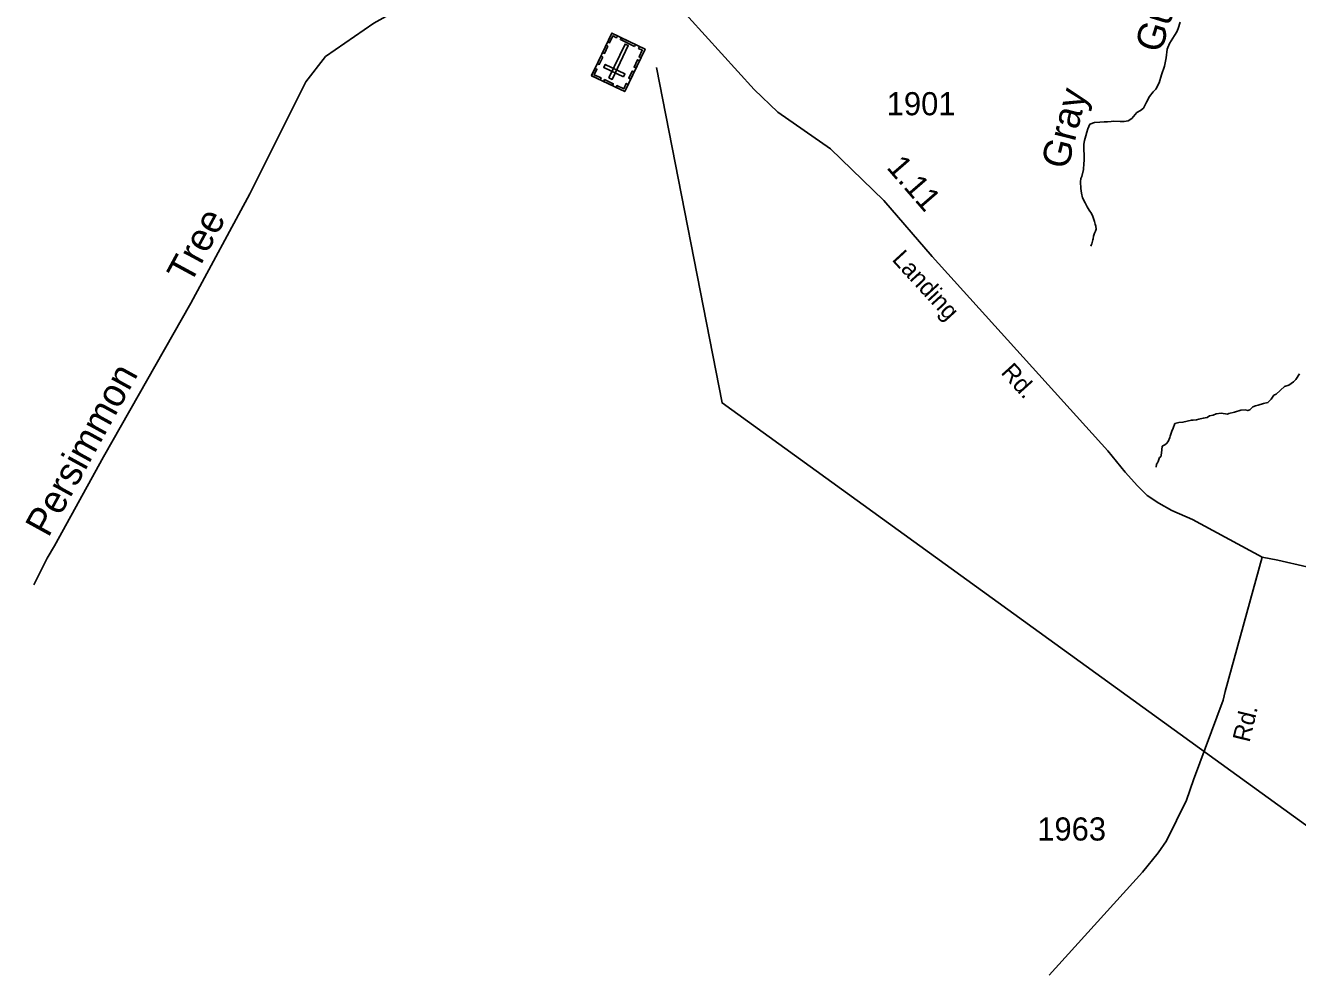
# Model space of a CAD drawing. Extents: x 2532689 to 2764727, y 536648 to 732970.
# Drawn here: x 2696652 to 2703526, y 575110 to 580221 of the extents above; entities that cross this region are included whole.
import ezdxf

# ---------------------------------------------------------------- set-up
doc = ezdxf.new("R2010")
doc.units = 0
for name, color, linetype in [('Exist Cultural Cemetery CELL', 7, 'Continuous'), ('Exist Hydrographic Creek Single Shore', 7, 'Continuous'), ('Exist Hydrographic Creek Single Shore Label', 7, 'Continuous'), ('Exist Road Secondary Mileage Hundredths English Label', 7, 'Continuous'), ('Exist Road Secondary Structure Pipe Number Label', 7, 'Continuous'), ('Exist Road Secondary Type 51 Attributed', 7, 'Continuous'), ('Exist Road Secondary Type 51 Label', 7, 'Continuous'), ('Exist Road Secondary Type 51 Number Label', 7, 'Continuous')]:
    doc.layers.add(name, color=color, linetype=linetype)

msp = doc.modelspace()

# ---------------------------------------------------------------- linework, layer by layer
at = {"layer": 'Exist Cultural Cemetery CELL'}
for points in [[(2699890.4, 579864.2), (2699710.8, 579950.1), (2699820.8, 580179.8), (2700000.3, 580093.8)], [(2699850.7, 580165.5), (2699845.7, 580155.1), (2699825.9, 580164.6), (2699808.4, 580128.2), (2699798.4, 580133), (2699820.8, 580179.8)], [(2699799.8, 580109.7), (2699781.1, 580070.6), (2699770.9, 580075.6), (2699789.6, 580114.6)], [(2699804.7, 579937.7), (2699821.6, 579929.6), (2699909.1, 580112.5), (2699892.3, 580120.6)], [(2699943.6, 580108.3), (2699867, 580144.9), (2699871.9, 580155.2), (2699948.5, 580118.6)], [(2699970.5, 580108.1), (2699965.5, 580097.7), (2699985.4, 580088.2), (2699967.9, 580051.8), (2699978, 580047), (2700000.4, 580093.8)], [(2699771.3, 580050.3), (2699752.6, 580011.2), (2699742.4, 580016.1), (2699761.1, 580055.2)], [(2699970.2, 580030.7), (2699951.5, 579991.7), (2699941.2, 579996.6), (2699959.9, 580035.7)], [(2699729.5, 579989.3), (2699739.7, 579984.4), (2699725.8, 579955.3), (2699762.4, 579937.8), (2699757.6, 579927.8), (2699710.8, 579950.2)], [(2699883, 579943.2), (2699891, 579960), (2699784.8, 580010.9), (2699776.8, 579994)], [(2699941.1, 579970.1), (2699922.4, 579931), (2699912.2, 579936), (2699930.9, 579975)], [(2699823.6, 579896.2), (2699776.9, 579918.5), (2699781.8, 579928.8), (2699828.5, 579906.4)], [(2699909.1, 579903.2), (2699898.9, 579908.1), (2699885, 579879.1), (2699848.4, 579896.6), (2699843.6, 579886.6), (2699890.4, 579864.2)]]:
    msp.add_lwpolyline(points, close=True, dxfattribs=at)
at = {"layer": 'Exist Hydrographic Creek Single Shore'}
for points in [[(2696697.4, 577198.8), (2696769.5, 577342.9), (2696809.5, 577410.2), (2697073.4, 577890.3), (2697545.5, 578720.5), (2697865.3, 579311.2), (2698167.4, 579917.7), (2698273.4, 580053.3), (2698535.4, 580234.6), (2699501.3, 580772), (2699766.4, 580811.3), (2699833.9, 580868), (2699931.1, 580886.9), (2700004, 580905.8), (2700058, 581016.5), (2700147.1, 581092.1), (2700309.1, 581113.7), (2700382, 581135.3), (2700457.6, 581278.4), (2700599.3, 581348.6)], [(2702892, 580240), (2702881.3, 580205.6), (2702873.7, 580187.3), (2702860.6, 580166.8), (2702833.8, 580123.9), (2702820.8, 580093.5), (2702816.3, 580047.2), (2702807.7, 580000.8), (2702791.3, 579954.2), (2702778.6, 579911.7), (2702759.5, 579877), (2702746, 579862.6), (2702726.7, 579837.9), (2702709.9, 579807.3), (2702692.9, 579774.7), (2702677.3, 579762.2), (2702657.6, 579751.6), (2702640.4, 579728.9), (2702630.5, 579718.6), (2702611.1, 579706), (2702589.1, 579703.3), (2702567, 579702.6), (2702531.1, 579703.5), (2702519, 579703.2), (2702499.1, 579700.5), (2702481.1, 579700), (2702457.1, 579699.2), (2702429.4, 579696.3), (2702403.6, 579687.5), (2702392.3, 579663.1), (2702386.7, 579644.8), (2702381.6, 579624.6), (2702374.2, 579600.3), (2702370.7, 579580.2), (2702372, 579546.1), (2702372.6, 579526.1), (2702373.8, 579492.1), (2702370.3, 579476), (2702369.3, 579443.8), (2702360.5, 579405.5), (2702354.7, 579395.3), (2702353.3, 579377.2), (2702354.5, 579341.1), (2702359.3, 579315.2), (2702364, 579289.3), (2702379.2, 579263.7), (2702389.6, 579242), (2702400.3, 579224.3), (2702412.8, 579204.6), (2702419.3, 579188.8), (2702428.4, 579163), (2702432.9, 579147.2), (2702435.1, 579137.2), (2702437.6, 579121.2), (2702433.9, 579109.1), (2702428.4, 579098.9), (2702422.8, 579082.6), (2702421, 579068.6), (2702419.3, 579062.5), (2702414, 579042.3), (2702410.3, 579034.1), (2702408.7, 579028.1)], [(2703536.7, 578339.7), (2703517.6, 578309.1), (2703504.1, 578296.6), (2703478.6, 578277.7), (2703454.9, 578271), (2703410.2, 578229.5), (2703398.3, 578223.1), (2703383.1, 578202.6), (2703365.7, 578184), (2703341.7, 578179.2), (2703314, 578170.3), (2703298, 578165.9), (2703284.3, 578161.4), (2703268.9, 578144.9), (2703256.8, 578140.5), (2703242.8, 578144.1), (2703218.8, 578143.4), (2703185, 578132.3), (2703155.3, 578125.3), (2703147.7, 578121), (2703113.2, 578126), (2703085.4, 578123.1), (2703069.6, 578116.6), (2703049.9, 578112), (2703038.2, 578103.6), (2703016, 578098.9), (2702992.3, 578094.1), (2702980.4, 578089.8), (2702962.3, 578089.2), (2702952.3, 578088.9), (2702906.7, 578077.4), (2702884.8, 578076.7), (2702863.1, 578070.1), (2702853.8, 578045.7), (2702846.3, 578029.4), (2702837, 578003.1), (2702835.4, 577995), (2702826.2, 577972.7), (2702818.4, 577962.4), (2702808.5, 577956.1), (2702794.8, 577947.6), (2702790.1, 577911.4), (2702786.6, 577891.2), (2702780.8, 577887.1), (2702773.7, 577864.8), (2702769.6, 577858.7), (2702764, 577850.4), (2702762.6, 577834.4)]]:
    msp.add_lwpolyline(points, dxfattribs=at)
at = {"layer": 'Exist Road Secondary Structure Pipe Number Label'}
msp.add_lwpolyline([(2700062.7, 579994.2), (2700416.3, 578181.9), (2704571.5, 575176)], dxfattribs=at)
at = {"layer": 'Exist Road Secondary Type 51 Attributed'}
for points in [[(2700147.7, 580363), (2700589.9, 579875.7), (2700716.8, 579752.8), (2701003, 579555.7), (2701290.2, 579275.3), (2701552.1, 578973.3), (2702297.1, 578147.9), (2702501.3, 577922.9), (2702594.5, 577807.4), (2702661.1, 577733.4), (2702712.8, 577681.6), (2702776.5, 577640.1), (2702847.5, 577601.6), (2702958.5, 577551.3), (2703334.3, 577348.5)], [(2703334.3, 577348.5), (2703420.1, 577332.2), (2703576.9, 577296.7), (2703642, 577292.2), (2703689.4, 577302.6), (2703735.2, 577318.9), (2703853.6, 577410.7), (2704404, 577859.2), (2704716.2, 578109.4), (2704920.4, 578276.7), (2705543.7, 578779.3), (2705673.5, 578897), (2707028.7, 579989.6)], [(2703334.3, 577348.5), (2703134.2, 576623.4), (2703123.4, 576575.3), (2702963.4, 576145.3), (2702926.1, 576036.4), (2702817.1, 575816), (2702772.5, 575750.8), (2702689, 575646.9), (2702183.8, 575091)]]:
    msp.add_lwpolyline(points, dxfattribs=at)

# ---------------------------------------------------------------- texts
at = {"layer": 'Exist Hydrographic Creek Single Shore Label'}
for s, rotation, p in [('Gut', 72.80146, (2702786.9, 580066.9)), ('Gray', 75.75864, (2702283.6, 579438.4)), ('Tree', 61.5654, (2697541.9, 578817.2)), ('Persimmon', 61.20731, (2696775.5, 577450.5))]:
    msp.add_text(s, height=150, rotation=rotation, dxfattribs=at).set_placement(p)
at = {"layer": 'Exist Road Secondary Mileage Hundredths English Label'}
msp.add_text('1.11', height=125, rotation=310.93013, dxfattribs=at).set_placement((2701300.8, 579452.5))
at = {"layer": 'Exist Road Secondary Type 51 Label'}
for s, rotation, p in [('Landing', 312.55923, (2701330.2, 578954.3)), ('Rd.', 312.16329, (2701918.9, 578343.9)), ('Rd.', 76.39418, (2703265.9, 576344.2))]:
    msp.add_text(s, height=95, rotation=rotation, dxfattribs=at).set_placement(p)
at = {"layer": 'Exist Road Secondary Type 51 Number Label'}
for s, p in [('1901', (2701306, 579736.1)), ('1963', (2702119.3, 575817.6))]:
    msp.add_text(s, height=125, dxfattribs=at).set_placement(p)

doc.saveas('drawing.dxf')
